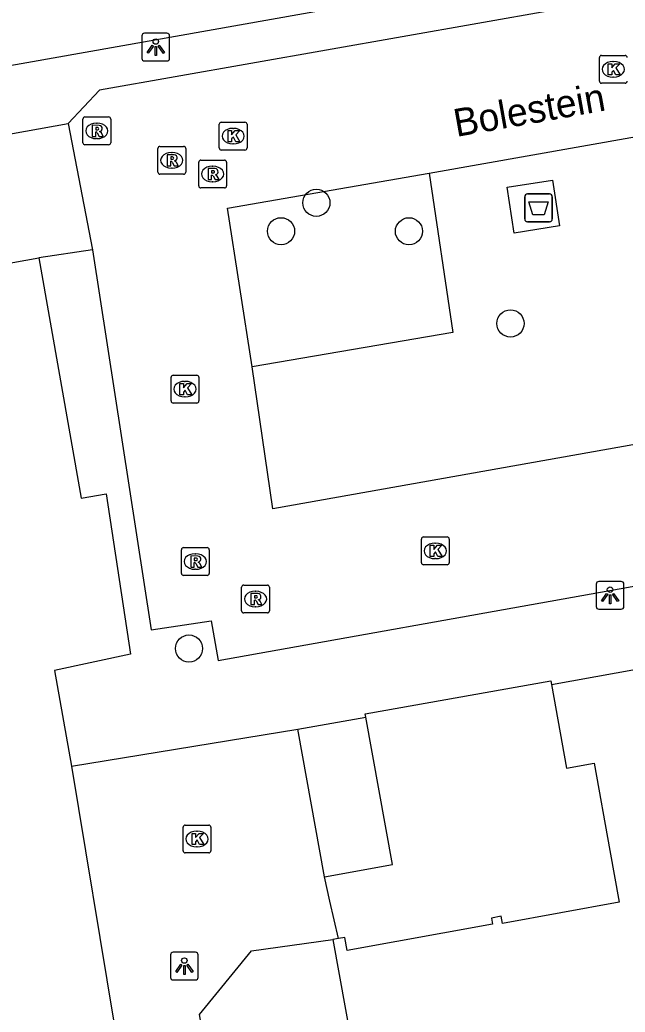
# Model space of a CAD drawing. Extents: x 157793 to 159380, y 380882 to 382313.
# Drawn here: x 158631.76 to 158653.54, y 381523.31 to 381559.03 of the extents above; entities that cross this region are included whole.
import ezdxf

# ---------------------------------------------------------------- set-up
doc = ezdxf.new("R2010")
doc.units = 0
for name, color, linetype in [('IMGEO_Afval_apart_plaats', 7, 'Continuous'), ('IMGEO_Boom', 7, 'Continuous'), ('IMGEO_Kolk', 7, 'Continuous'), ('IMGEO_Lichtpunt', 7, 'Continuous'), ('IMGEO_Openbare_ruimte_label', 7, 'Continuous'), ('IMGEO_Pand', 7, 'Continuous'), ('IMGEO_Parkeervlak_open', 7, 'Continuous'), ('IMGEO_Rijbaan_lokaal_open', 7, 'Continuous'), ('IMGEO_Rioolput', 7, 'Continuous'), ('IMGEO_Voetpad_gesloten', 7, 'Continuous'), ('IMGEO_Voetpad_open', 7, 'Continuous')]:
    doc.layers.add(name, color=color, linetype=linetype)

msp = doc.modelspace()

# ---------------------------------------------------------------- linework, layer by layer
at = {"layer": 'IMGEO_Afval_apart_plaats'}
for p, q in [((158649.927, 381551.862), (158649.927, 381552.662)), ((158649.927, 381552.662), (158649.927, 381551.862)), ((158650.027, 381552.762), (158650.817, 381552.762)), ((158650.817, 381552.762), (158650.027, 381552.762)), ((158650.917, 381552.662), (158650.917, 381551.862)), ((158650.917, 381551.862), (158650.917, 381552.662)), ((158650.817, 381551.762), (158650.027, 381551.762)), ((158650.027, 381551.762), (158650.817, 381551.762))]:
    msp.add_line(p, q, dxfattribs=at)
msp.add_lwpolyline([(158650.07, 381552.476), (158650.774, 381552.476), (158650.625, 381552.006), (158650.219, 381552.006), (158650.07, 381552.476)], dxfattribs=at)
for centre, start, end in [((158650.027, 381552.662), 90, 180), ((158650.027, 381552.662), 90, 180), ((158650.817, 381552.662), 0, 90), ((158650.817, 381552.662), 360, 90), ((158650.027, 381551.862), 180, 270), ((158650.027, 381551.862), 180, 270), ((158650.817, 381551.862), 270, 0), ((158650.817, 381551.862), 270, 0)]:
    msp.add_arc(centre, 0.1, start, end, dxfattribs=at)
at = {"layer": 'IMGEO_Boom'}
for centre in [(158642.431, 381552.444), (158641.16, 381551.42), (158645.762, 381551.419), (158649.413, 381548.1), (158637.848, 381536.398)]:
    msp.add_circle(centre, 0.489, dxfattribs=at)
at = {"layer": 'IMGEO_Kolk'}
for p, q in [((158652.613, 381556.822), (158652.613, 381557.674)), ((158652.688, 381557.748), (158653.54, 381557.748)), ((158653.101, 381557.528), (158653.126, 381557.528)), ((158653.124, 381556.968), (158653.099, 381556.968)), ((158653.54, 381556.748), (158652.688, 381556.748)), ((158638.936, 381554.418), (158638.936, 381555.27)), ((158639.011, 381555.344), (158639.863, 381555.344)), ((158639.424, 381555.124), (158639.449, 381555.124)), ((158639.937, 381555.27), (158639.937, 381554.418)), ((158639.447, 381554.564), (158639.422, 381554.564)), ((158639.863, 381554.344), (158639.011, 381554.344)), ((158637.203, 381545.31), (158637.203, 381546.162)), ((158637.278, 381546.236), (158638.13, 381546.236)), ((158638.204, 381546.162), (158638.204, 381545.31)), ((158637.691, 381546.016), (158637.716, 381546.016)), ((158637.714, 381545.456), (158637.689, 381545.456)), ((158638.13, 381545.236), (158637.278, 381545.236)), ((158646.21, 381539.488), (158646.21, 381540.34)), ((158646.285, 381540.414), (158647.137, 381540.414)), ((158646.698, 381540.194), (158646.723, 381540.194)), ((158647.211, 381540.34), (158647.211, 381539.488)), ((158647.137, 381539.414), (158646.285, 381539.414)), ((158646.721, 381539.634), (158646.696, 381539.634)), ((158637.636, 381529.117), (158637.636, 381529.969)), ((158637.711, 381530.043), (158638.563, 381530.043)), ((158638.124, 381529.823), (158638.149, 381529.823)), ((158638.637, 381529.969), (158638.637, 381529.117)), ((158638.563, 381529.043), (158637.711, 381529.043)), ((158638.147, 381529.263), (158638.122, 381529.263))]:
    msp.add_line(p, q, dxfattribs=at)
for points in [[(158652.613, 381556.822), (158652.613, 381557.674)], [(158652.688, 381557.748), (158653.54, 381557.748)], [(158652.934, 381557.448), (158653.057, 381557.448), (158653.057, 381557.297), (158653.187, 381557.448), (158653.351, 381557.448), (158653.205, 381557.297), (158653.358, 381557.048), (158653.206, 381557.048), (158653.121, 381557.212), (158653.057, 381557.145), (158653.057, 381557.048), (158652.934, 381557.048), (158652.934, 381557.448)], [(158653.54, 381556.748), (158652.688, 381556.748)], [(158638.936, 381554.418), (158638.936, 381555.27)], [(158639.011, 381555.344), (158639.863, 381555.344)], [(158639.937, 381555.27), (158639.937, 381554.418)], [(158639.257, 381555.044), (158639.38, 381555.044), (158639.38, 381554.893), (158639.51, 381555.044), (158639.674, 381555.044), (158639.528, 381554.893), (158639.681, 381554.644), (158639.529, 381554.644), (158639.444, 381554.808), (158639.38, 381554.741), (158639.38, 381554.644), (158639.257, 381554.644), (158639.257, 381555.044)], [(158639.863, 381554.344), (158639.011, 381554.344)], [(158637.203, 381545.31), (158637.203, 381546.162)], [(158637.278, 381546.236), (158638.13, 381546.236)], [(158638.204, 381546.162), (158638.204, 381545.31)], [(158637.524, 381545.936), (158637.647, 381545.936), (158637.647, 381545.785), (158637.777, 381545.936), (158637.941, 381545.936), (158637.795, 381545.785), (158637.948, 381545.536), (158637.796, 381545.536), (158637.711, 381545.7), (158637.647, 381545.633), (158637.647, 381545.536), (158637.524, 381545.536), (158637.524, 381545.936)], [(158638.13, 381545.236), (158637.278, 381545.236)], [(158646.21, 381539.488), (158646.21, 381540.34)], [(158646.285, 381540.414), (158647.137, 381540.414)], [(158646.531, 381540.114), (158646.654, 381540.114), (158646.654, 381539.963), (158646.784, 381540.114), (158646.948, 381540.114), (158646.802, 381539.963), (158646.955, 381539.714), (158646.803, 381539.714), (158646.718, 381539.878), (158646.654, 381539.811), (158646.654, 381539.714), (158646.531, 381539.714), (158646.531, 381540.114)], [(158647.211, 381540.34), (158647.211, 381539.488)], [(158647.137, 381539.414), (158646.285, 381539.414)], [(158637.636, 381529.117), (158637.636, 381529.969)], [(158637.711, 381530.043), (158638.563, 381530.043)], [(158637.957, 381529.743), (158638.08, 381529.743), (158638.08, 381529.592), (158638.21, 381529.743), (158638.374, 381529.743), (158638.228, 381529.592), (158638.381, 381529.343), (158638.229, 381529.343), (158638.144, 381529.507), (158638.08, 381529.44), (158638.08, 381529.343), (158637.957, 381529.343), (158637.957, 381529.743)], [(158638.637, 381529.969), (158638.637, 381529.117)], [(158638.563, 381529.043), (158637.711, 381529.043)]]:
    msp.add_lwpolyline(points, dxfattribs=at)
for centre, start, end in [((158652.69, 381557.672), 91.552, 178.448), ((158652.69, 381557.672), 91.552, 178.448), ((158653.538, 381557.672), 1.552, 88.448), ((158653.538, 381557.672), 1.552, 88.448), ((158652.69, 381556.824), 181.552, 268.448), ((158652.69, 381556.824), 181.552, 268.448), ((158653.538, 381556.824), 271.552, 358.448), ((158653.538, 381556.824), 271.552, 358.448), ((158639.013, 381555.268), 91.552, 178.448), ((158639.013, 381555.268), 91.552, 178.448), ((158639.861, 381555.268), 1.552, 88.448), ((158639.861, 381555.268), 1.552, 88.448), ((158639.013, 381554.42), 181.552, 268.448), ((158639.013, 381554.42), 181.552, 268.448), ((158639.861, 381554.42), 271.552, 358.448), ((158639.861, 381554.42), 271.552, 358.448), ((158637.28, 381546.16), 91.552, 178.448), ((158637.28, 381546.16), 91.552, 178.448), ((158638.128, 381546.16), 1.552, 88.448), ((158638.128, 381546.16), 1.552, 88.448), ((158637.28, 381545.312), 181.552, 268.448), ((158637.28, 381545.312), 181.552, 268.448), ((158638.128, 381545.312), 271.552, 358.448), ((158638.128, 381545.312), 271.552, 358.448), ((158646.287, 381540.338), 91.552, 178.448), ((158646.287, 381540.338), 91.552, 178.448), ((158647.135, 381540.338), 1.552, 88.448), ((158647.135, 381540.338), 1.552, 88.448), ((158646.287, 381539.49), 181.552, 268.448), ((158646.287, 381539.49), 181.552, 268.448), ((158647.135, 381539.49), 271.552, 358.448), ((158647.135, 381539.49), 271.552, 358.448), ((158637.713, 381529.967), 91.552, 178.448), ((158637.713, 381529.967), 91.552, 178.448), ((158638.561, 381529.967), 1.552, 88.448), ((158638.561, 381529.967), 1.552, 88.448), ((158637.713, 381529.119), 181.552, 268.448), ((158637.713, 381529.119), 181.552, 268.448), ((158638.561, 381529.119), 271.552, 358.448), ((158638.561, 381529.119), 271.552, 358.448)]:
    msp.add_arc(centre, 0.0765, start, end, dxfattribs=at)
for centre, major_axis, ratio, start_param, end_param in [((158653.1, 381557.248), (-0.387, 0.002), 0.722429, 4.712389, 7.853982), ((158653.125, 381557.248), (-0.39, 0.002), 0.717154, 1.570796, 4.712389), ((158639.423, 381554.844), (-0.387, 0.002), 0.722429, 4.712389, 7.853982), ((158639.448, 381554.844), (-0.39, 0.002), 0.717154, 1.570796, 4.712389), ((158637.69, 381545.736), (-0.387, 0.002), 0.722429, 4.712389, 7.853982), ((158637.715, 381545.736), (-0.39, 0.002), 0.717154, 1.570796, 4.712389), ((158646.697, 381539.914), (-0.387, 0.002), 0.722429, 4.712389, 7.853982), ((158646.722, 381539.914), (-0.39, 0.002), 0.717154, 1.570796, 4.712389), ((158638.123, 381529.543), (-0.387, 0.002), 0.722429, 4.712389, 7.853982), ((158638.148, 381529.543), (-0.39, 0.002), 0.717154, 1.570796, 4.712389)]:
    msp.add_ellipse(centre, major_axis=major_axis, ratio=ratio, start_param=start_param, end_param=end_param, dxfattribs=at)
at = {"layer": 'IMGEO_Lichtpunt'}
for p, q in [((158636.154, 381558.451), (158636.154, 381557.644)), ((158636.154, 381558.451), (158636.154, 381557.644)), ((158637.056, 381558.546), (158636.248, 381558.546)), ((158637.056, 381558.546), (158636.248, 381558.546)), ((158637.15, 381557.644), (158637.15, 381558.451)), ((158637.15, 381557.644), (158637.15, 381558.451)), ((158636.248, 381557.55), (158637.056, 381557.55)), ((158636.248, 381557.55), (158637.056, 381557.55)), ((158652.499, 381538.718), (158652.499, 381537.911)), ((158652.499, 381538.718), (158652.499, 381537.911)), ((158653.401, 381538.813), (158652.593, 381538.813)), ((158653.401, 381538.813), (158652.593, 381538.813)), ((158653.495, 381537.911), (158653.495, 381538.718)), ((158653.495, 381537.911), (158653.495, 381538.718)), ((158652.593, 381537.817), (158653.401, 381537.817)), ((158652.593, 381537.817), (158653.401, 381537.817)), ((158638.085, 381525.463), (158637.277, 381525.463)), ((158638.085, 381525.463), (158637.277, 381525.463)), ((158637.183, 381525.368), (158637.183, 381524.561)), ((158637.183, 381525.368), (158637.183, 381524.561)), ((158638.179, 381524.561), (158638.179, 381525.368)), ((158638.179, 381524.561), (158638.179, 381525.368)), ((158637.277, 381524.467), (158638.085, 381524.467)), ((158637.277, 381524.467), (158638.085, 381524.467))]:
    msp.add_line(p, q, dxfattribs=at)
for points in [[(158636.528, 381558.115), (158636.567, 381558.087), (158636.379, 381557.825), (158636.341, 381557.852), (158636.528, 381558.115)], [(158636.63, 381558.067), (158636.677, 381558.067), (158636.677, 381557.745), (158636.63, 381557.745), (158636.63, 381558.067)], [(158636.74, 381558.087), (158636.778, 381558.114), (158636.965, 381557.852), (158636.926, 381557.824), (158636.74, 381558.087)], [(158652.873, 381538.382), (158652.912, 381538.354), (158652.724, 381538.092), (158652.686, 381538.119), (158652.873, 381538.382)], [(158652.975, 381538.334), (158653.022, 381538.334), (158653.022, 381538.012), (158652.975, 381538.012), (158652.975, 381538.334)], [(158653.085, 381538.354), (158653.123, 381538.381), (158653.31, 381538.119), (158653.271, 381538.091), (158653.085, 381538.354)], [(158637.557, 381525.032), (158637.596, 381525.004), (158637.408, 381524.742), (158637.37, 381524.769), (158637.557, 381525.032)], [(158637.659, 381524.984), (158637.706, 381524.984), (158637.706, 381524.662), (158637.659, 381524.662), (158637.659, 381524.984)], [(158637.769, 381525.004), (158637.807, 381525.031), (158637.994, 381524.769), (158637.955, 381524.741), (158637.769, 381525.004)]]:
    msp.add_lwpolyline(points, dxfattribs=at)
for centre in [(158636.653, 381558.249), (158652.998, 381538.516), (158637.682, 381525.166)]:
    msp.add_circle(centre, 0.0994, dxfattribs=at)
for centre, start, end in [((158636.248, 381558.451), 90, 180), ((158636.248, 381558.451), 90, 180), ((158637.056, 381558.451), 0, 90), ((158637.056, 381558.451), 0, 90), ((158636.248, 381557.644), 180, 270), ((158636.248, 381557.644), 180, 270), ((158637.056, 381557.644), 270, 0), ((158637.056, 381557.644), 270, 360), ((158652.593, 381538.718), 90, 180), ((158652.593, 381538.718), 90, 180), ((158653.401, 381538.718), 0, 90), ((158653.401, 381538.718), 0, 90), ((158652.593, 381537.911), 180, 270), ((158652.593, 381537.911), 180, 270), ((158653.401, 381537.911), 270, 0), ((158653.401, 381537.911), 270, 360), ((158637.277, 381525.368), 90, 180), ((158637.277, 381525.368), 90, 180), ((158638.085, 381525.368), 0, 90), ((158638.085, 381525.368), 0, 90), ((158637.277, 381524.561), 180, 270), ((158637.277, 381524.561), 180, 270), ((158638.085, 381524.561), 270, 0), ((158638.085, 381524.561), 270, 360)]:
    msp.add_arc(centre, 0.0946, start, end, dxfattribs=at)
at = {"layer": 'IMGEO_Pand'}
for points in [[(158650.888, 381535.103), (158655.541, 381535.943)], [(158650.888, 381535.103), (158651.43, 381532.096), (158652.425, 381532.276), (158652.994, 381529.127), (158653.33, 381527.264), (158649.122, 381526.504), (158649.075, 381526.761), (158648.727, 381526.698), (158648.768, 381526.475), (158643.54, 381525.531), (158643.455, 381526.001), (158643.227, 381525.959)], [(158641.763, 381533.491), (158644.207, 381533.932)], [(158642.721, 381528.183), (158645.165, 381528.624), (158644.207, 381533.932)], [(158642.721, 381528.183), (158641.763, 381533.491)], [(158643.227, 381525.959), (158643.027, 381525.923)], [(158643.027, 381525.923), (158645.027, 381514.844)]]:
    msp.add_lwpolyline(points, dxfattribs=at)
at = {"layer": 'IMGEO_Parkeervlak_open'}
msp.add_lwpolyline([(158646.492, 381553.51), (158647.335, 381547.772), (158640.12, 381546.537)], dxfattribs=at)
at = {"layer": 'IMGEO_Rijbaan_lokaal_open'}
for points in [[(158676.271, 381559.228), (158675.465, 381563.711), (158634.627, 381556.496), (158633.506, 381555.299)], [(158646.492, 381553.51), (158662.963, 381556.428)], [(158603.064, 381549.827), (158633.506, 381555.299)], [(158633.506, 381555.299), (158634.373, 381550.757)], [(158640.12, 381546.537), (158639.238, 381552.253), (158646.492, 381553.51)], [(158603.335, 381545.404), (158610.517, 381546.622), (158620.821, 381548.373), (158632.443, 381550.459)], [(158634.373, 381550.757), (158632.443, 381550.459)], [(158634.373, 381550.757), (158636.492, 381537.068), (158638.643, 381537.396), (158638.901, 381535.971), (158679.152, 381543.167), (158678.362, 381547.508)], [(158664.809, 381545.693), (158640.87, 381541.425), (158640.12, 381546.537)]]:
    msp.add_lwpolyline(points, dxfattribs=at)
at = {"layer": 'IMGEO_Rioolput'}
for p, q in [((158634.031, 381554.607), (158634.031, 381555.459)), ((158634.106, 381555.533), (158634.958, 381555.533)), ((158635.032, 381555.459), (158635.032, 381554.607)), ((158634.519, 381555.313), (158634.544, 381555.313)), ((158634.542, 381554.753), (158634.517, 381554.753)), ((158634.958, 381554.533), (158634.106, 381554.533)), ((158636.728, 381553.549), (158636.728, 381554.401)), ((158636.803, 381554.475), (158637.655, 381554.475)), ((158637.729, 381554.401), (158637.729, 381553.549)), ((158637.216, 381554.255), (158637.241, 381554.255)), ((158637.239, 381553.695), (158637.214, 381553.695)), ((158638.198, 381553.053), (158638.198, 381553.905)), ((158638.273, 381553.979), (158639.125, 381553.979)), ((158638.686, 381553.759), (158638.711, 381553.759)), ((158639.199, 381553.905), (158639.199, 381553.053)), ((158637.655, 381553.475), (158636.803, 381553.475)), ((158639.125, 381552.979), (158638.273, 381552.979)), ((158638.709, 381553.199), (158638.684, 381553.199)), ((158637.576, 381539.105), (158637.576, 381539.957)), ((158637.651, 381540.031), (158638.503, 381540.031)), ((158638.064, 381539.811), (158638.089, 381539.811)), ((158638.577, 381539.957), (158638.577, 381539.105)), ((158638.503, 381539.031), (158637.651, 381539.031)), ((158638.087, 381539.251), (158638.062, 381539.251)), ((158639.817, 381538.68), (158640.669, 381538.68)), ((158639.742, 381537.754), (158639.742, 381538.606)), ((158640.23, 381538.46), (158640.255, 381538.46)), ((158640.743, 381538.606), (158640.743, 381537.754)), ((158640.669, 381537.68), (158639.817, 381537.68)), ((158640.253, 381537.9), (158640.228, 381537.9))]:
    msp.add_line(p, q, dxfattribs=at)
for points in [[(158634.031, 381554.607), (158634.031, 381555.459)], [(158634.106, 381555.533), (158634.958, 381555.533)], [(158635.032, 381555.459), (158635.032, 381554.607)], [(158634.62, 381555.231), (158634.368, 381555.233), (158634.368, 381554.833)], [(158634.546, 381555.152), (158634.492, 381555.152), (158634.492, 381555.071)], [(158634.368, 381554.833), (158634.492, 381554.833), (158634.492, 381554.995), (158634.503, 381554.995)], [(158634.492, 381555.071), (158634.544, 381555.071)], [(158634.55, 381554.966), (158634.621, 381554.833), (158634.761, 381554.833), (158634.696, 381554.959)], [(158634.958, 381554.533), (158634.106, 381554.533)], [(158636.728, 381553.549), (158636.728, 381554.401)], [(158636.803, 381554.475), (158637.655, 381554.475)], [(158637.729, 381554.401), (158637.729, 381553.549)], [(158637.317, 381554.173), (158637.065, 381554.175), (158637.065, 381553.775)], [(158637.243, 381554.094), (158637.189, 381554.094), (158637.189, 381554.013)], [(158637.065, 381553.775), (158637.189, 381553.775), (158637.189, 381553.937), (158637.2, 381553.937)], [(158637.189, 381554.013), (158637.241, 381554.013)], [(158637.247, 381553.908), (158637.318, 381553.775), (158637.458, 381553.775), (158637.393, 381553.901)], [(158638.198, 381553.053), (158638.198, 381553.905)], [(158638.273, 381553.979), (158639.125, 381553.979)], [(158638.787, 381553.677), (158638.535, 381553.679), (158638.535, 381553.279)], [(158639.199, 381553.905), (158639.199, 381553.053)], [(158637.655, 381553.475), (158636.803, 381553.475)], [(158638.535, 381553.279), (158638.659, 381553.279), (158638.659, 381553.441), (158638.67, 381553.441)], [(158638.713, 381553.598), (158638.659, 381553.598), (158638.659, 381553.517)], [(158638.659, 381553.517), (158638.711, 381553.517)], [(158638.717, 381553.412), (158638.788, 381553.279), (158638.928, 381553.279), (158638.863, 381553.405)], [(158639.125, 381552.979), (158638.273, 381552.979)], [(158637.576, 381539.105), (158637.576, 381539.957)], [(158637.651, 381540.031), (158638.503, 381540.031)], [(158638.165, 381539.729), (158637.913, 381539.731), (158637.913, 381539.331)], [(158638.577, 381539.957), (158638.577, 381539.105)], [(158637.913, 381539.331), (158638.037, 381539.331), (158638.037, 381539.493), (158638.048, 381539.493)], [(158638.091, 381539.65), (158638.037, 381539.65), (158638.037, 381539.569)], [(158638.037, 381539.569), (158638.089, 381539.569)], [(158638.095, 381539.464), (158638.166, 381539.331), (158638.306, 381539.331), (158638.241, 381539.457)], [(158638.503, 381539.031), (158637.651, 381539.031)], [(158639.817, 381538.68), (158640.669, 381538.68)], [(158639.742, 381537.754), (158639.742, 381538.606)], [(158640.331, 381538.378), (158640.079, 381538.38), (158640.079, 381537.98)], [(158640.257, 381538.299), (158640.203, 381538.299), (158640.203, 381538.218)], [(158640.743, 381538.606), (158640.743, 381537.754)], [(158640.079, 381537.98), (158640.203, 381537.98), (158640.203, 381538.142), (158640.214, 381538.142)], [(158640.203, 381538.218), (158640.255, 381538.218)], [(158640.261, 381538.113), (158640.332, 381537.98), (158640.472, 381537.98), (158640.407, 381538.106)], [(158640.669, 381537.68), (158639.817, 381537.68)]]:
    msp.add_lwpolyline(points, dxfattribs=at)
for centre, radius, start, end in [((158634.108, 381555.457), 0.0765, 91.552, 178.448), ((158634.108, 381555.457), 0.0765, 91.552, 178.448), ((158634.956, 381555.457), 0.0765, 1.552, 88.448), ((158634.956, 381555.457), 0.0765, 1.552, 88.448), ((158634.552, 381555.056), 0.0964, 77.0061, 93.1865), ((158634.566, 381555.113), 0.0378, 276.6634, 79.6772), ((158634.619, 381555.121), 0.109, 350.3612, 89.416), ((158634.617, 381555.121), 0.112, 277.5842, 350.9817), ((158634.502, 381554.942), 0.0533, 26.0293, 88.6989), ((158634.528, 381555.26), 0.19, 274.7715, 282.9687), ((158634.601, 381554.906), 0.108, 29.5134, 73.7905), ((158634.108, 381554.609), 0.0765, 181.552, 268.448), ((158634.108, 381554.609), 0.0765, 181.552, 268.448), ((158634.956, 381554.609), 0.0765, 271.552, 358.448), ((158634.956, 381554.609), 0.0765, 271.552, 358.448), ((158636.805, 381554.399), 0.0765, 91.552, 178.448), ((158636.805, 381554.399), 0.0765, 91.552, 178.448), ((158637.653, 381554.399), 0.0765, 1.552, 88.448), ((158637.653, 381554.399), 0.0765, 1.552, 88.448), ((158637.225, 381554.202), 0.19, 274.7715, 282.9687), ((158637.249, 381553.998), 0.0964, 77.0061, 93.1865), ((158637.263, 381554.055), 0.0378, 276.6634, 79.6772), ((158637.316, 381554.063), 0.109, 350.3612, 89.416), ((158637.314, 381554.063), 0.112, 277.5842, 350.9817), ((158637.199, 381553.884), 0.0533, 26.0293, 88.6989), ((158637.298, 381553.848), 0.108, 29.5134, 73.7905), ((158638.275, 381553.903), 0.0765, 91.552, 178.448), ((158638.275, 381553.903), 0.0765, 91.552, 178.448), ((158638.786, 381553.567), 0.109, 350.3612, 89.416), ((158639.123, 381553.903), 0.0765, 1.552, 88.448), ((158639.123, 381553.903), 0.0765, 1.552, 88.448), ((158636.805, 381553.551), 0.0765, 181.552, 268.448), ((158636.805, 381553.551), 0.0765, 181.552, 268.448), ((158637.653, 381553.551), 0.0765, 271.552, 358.448), ((158637.653, 381553.551), 0.0765, 271.552, 358.448), ((158638.669, 381553.388), 0.0533, 26.0293, 88.6989), ((158638.695, 381553.706), 0.19, 274.7715, 282.9687), ((158638.719, 381553.502), 0.0964, 77.0061, 93.1865), ((158638.733, 381553.559), 0.0378, 276.6634, 79.6772), ((158638.784, 381553.567), 0.112, 277.5842, 350.9817), ((158638.768, 381553.352), 0.108, 29.5134, 73.7905), ((158638.275, 381553.055), 0.0765, 181.552, 268.448), ((158638.275, 381553.055), 0.0765, 181.552, 268.448), ((158639.123, 381553.055), 0.0765, 271.552, 358.448), ((158639.123, 381553.055), 0.0765, 271.552, 358.448), ((158637.653, 381539.955), 0.0765, 91.552, 178.448), ((158637.653, 381539.955), 0.0765, 91.552, 178.448), ((158638.164, 381539.619), 0.109, 350.3612, 89.416), ((158638.501, 381539.955), 0.0765, 1.552, 88.448), ((158638.501, 381539.955), 0.0765, 1.552, 88.448), ((158638.047, 381539.44), 0.0533, 26.0293, 88.6989), ((158638.073, 381539.758), 0.19, 274.7715, 282.9687), ((158638.097, 381539.554), 0.0964, 77.0061, 93.1865), ((158638.111, 381539.611), 0.0378, 276.6634, 79.6772), ((158638.162, 381539.619), 0.112, 277.5842, 350.9817), ((158638.146, 381539.404), 0.108, 29.5134, 73.7905), ((158637.653, 381539.107), 0.0765, 181.552, 268.448), ((158637.653, 381539.107), 0.0765, 181.552, 268.448), ((158638.501, 381539.107), 0.0765, 271.552, 358.448), ((158638.501, 381539.107), 0.0765, 271.552, 358.448), ((158639.819, 381538.604), 0.0765, 91.552, 178.448), ((158639.819, 381538.604), 0.0765, 91.552, 178.448), ((158640.667, 381538.604), 0.0765, 1.552, 88.448), ((158640.667, 381538.604), 0.0765, 1.552, 88.448), ((158640.263, 381538.203), 0.0964, 77.0061, 93.1865), ((158640.277, 381538.26), 0.0378, 276.6634, 79.6772), ((158640.33, 381538.268), 0.109, 350.3612, 89.416), ((158640.213, 381538.089), 0.0533, 26.0293, 88.6989), ((158640.239, 381538.407), 0.19, 274.7715, 282.9687), ((158640.328, 381538.268), 0.112, 277.5842, 350.9817), ((158640.312, 381538.053), 0.108, 29.5134, 73.7905), ((158639.819, 381537.756), 0.0765, 181.552, 268.448), ((158639.819, 381537.756), 0.0765, 181.552, 268.448), ((158640.667, 381537.756), 0.0765, 271.552, 358.448), ((158640.667, 381537.756), 0.0765, 271.552, 358.448)]:
    msp.add_arc(centre, radius, start, end, dxfattribs=at)
for centre, major_axis, ratio, start_param, end_param in [((158634.518, 381555.033), (-0.387, 0.002), 0.722429, 4.712389, 7.853982), ((158634.543, 381555.033), (-0.39, 0.002), 0.717154, 1.570796, 4.712389), ((158637.215, 381553.975), (-0.387, 0.002), 0.722429, 4.712389, 7.853982), ((158637.24, 381553.975), (-0.39, 0.002), 0.717154, 1.570796, 4.712389), ((158638.685, 381553.479), (-0.387, 0.002), 0.722429, 4.712389, 7.853982), ((158638.71, 381553.479), (-0.39, 0.002), 0.717154, 1.570796, 4.712389), ((158638.063, 381539.531), (-0.387, 0.002), 0.722429, 4.712389, 7.853982), ((158638.088, 381539.531), (-0.39, 0.002), 0.717154, 1.570796, 4.712389), ((158640.229, 381538.18), (-0.387, 0.002), 0.722429, 4.712389, 7.853982), ((158640.254, 381538.18), (-0.39, 0.002), 0.717154, 1.570796, 4.712389)]:
    msp.add_ellipse(centre, major_axis=major_axis, ratio=ratio, start_param=start_param, end_param=end_param, dxfattribs=at)
at = {"layer": 'IMGEO_Voetpad_gesloten'}
msp.add_lwpolyline([(158649.55, 381551.357), (158649.293, 381553.004), (158650.925, 381553.259), (158651.182, 381551.612), (158649.55, 381551.357)], dxfattribs=at)
at = {"layer": 'IMGEO_Voetpad_open'}
for points in [[(158616.501, 381554.75), (158671.624, 381564.522)], [(158632.443, 381550.459), (158633.973, 381541.81), (158634.873, 381541.963), (158635.744, 381536.199), (158633.015, 381535.609), (158633.616, 381532.167)], [(158644.207, 381533.932), (158644.183, 381534.046), (158650.865, 381535.238), (158650.888, 381535.103)], [(158633.616, 381532.167), (158641.763, 381533.491)], [(158633.616, 381532.167), (158635.14, 381522.945)], [(158643.227, 381525.959), (158642.92, 381527.308), (158642.721, 381528.183)], [(158641.037, 381507.442), (158638.232, 381523.226), (158640.092, 381525.518), (158643.027, 381525.923)]]:
    msp.add_lwpolyline(points, dxfattribs=at)

# ---------------------------------------------------------------- texts
at = {"layer": 'IMGEO_Openbare_ruimte_label'}
msp.add_text('Bolestein', height=1, rotation=10.0743, dxfattribs=at).set_placement((158647.467, 381554.813))

doc.saveas('drawing.dxf')
